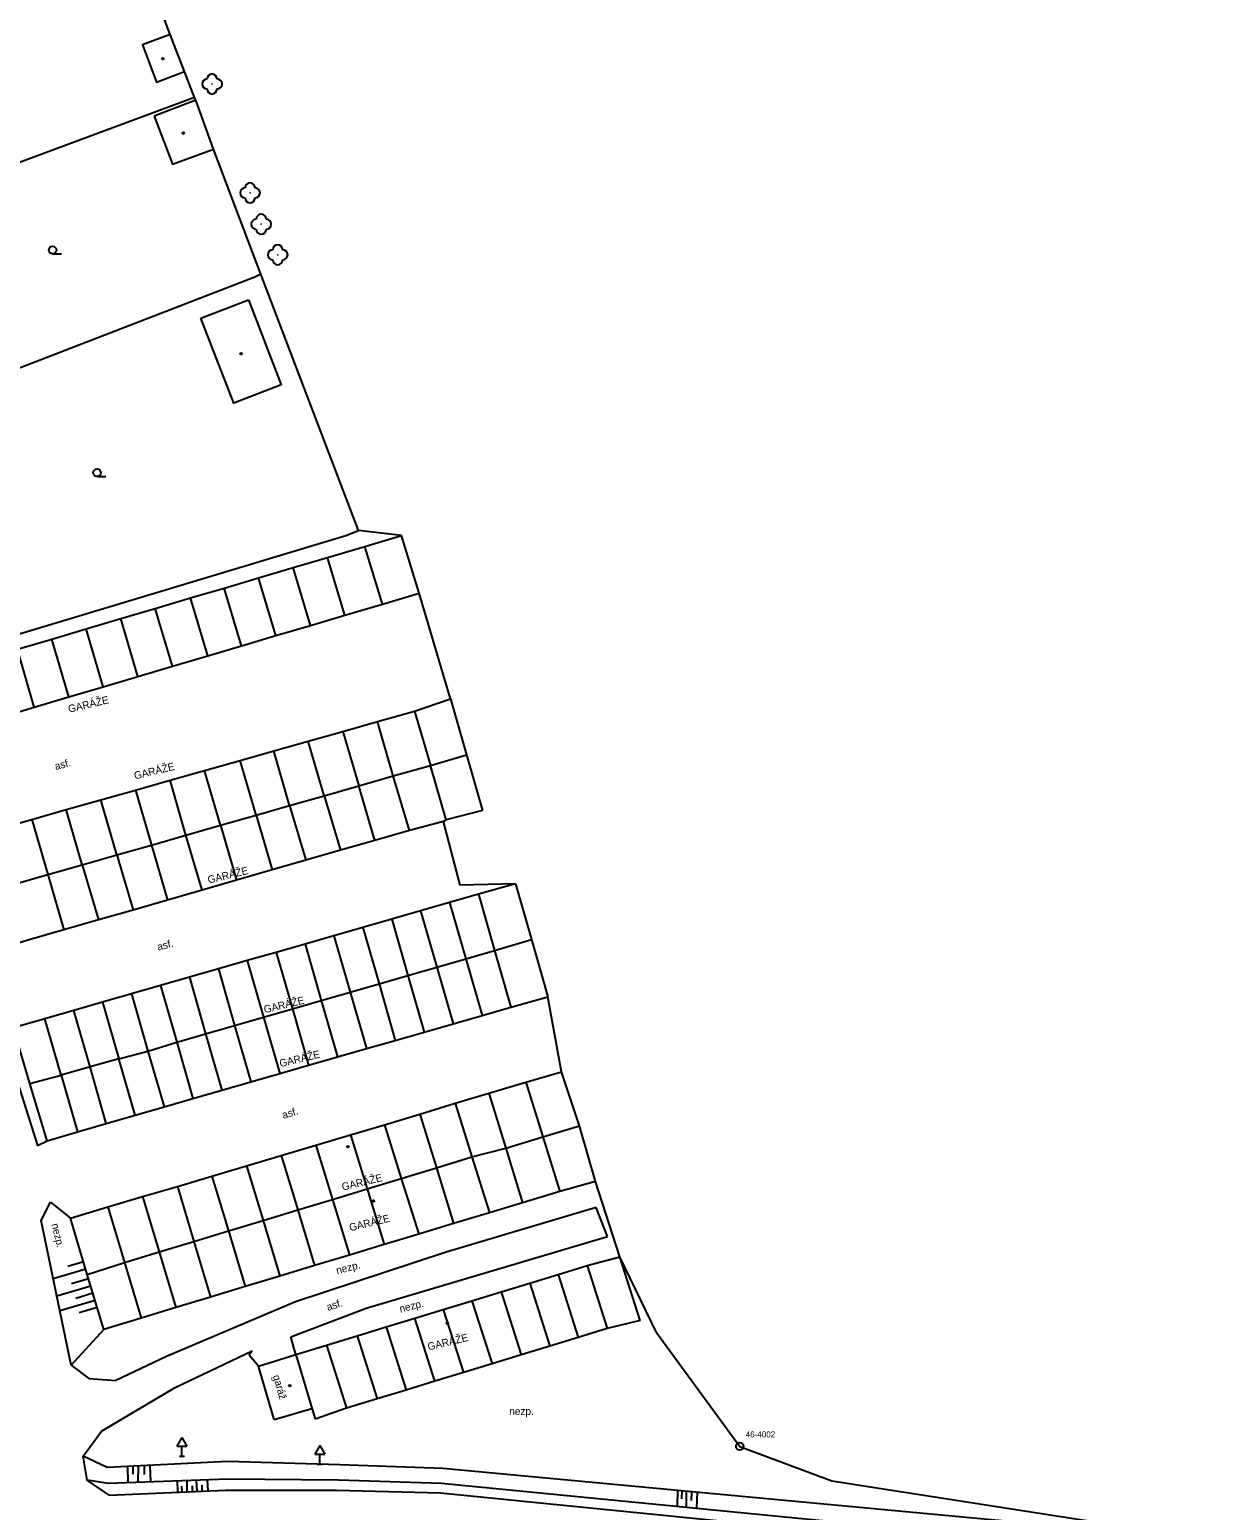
# Model space of a CAD drawing. Extents: x -794191 to -788944, y -1117087 to -1105044.
# Drawn here: x -790999.7 to -790880.9, y -1110242.2 to -1110094.4 of the extents above; entities that cross this region are included whole.
import ezdxf

# ---------------------------------------------------------------- set-up
doc = ezdxf.new("R2010")
doc.units = 0
for name, color, linetype in [('Doplňkové značky', 7, 'Continuous'), ('Hranice - ploty_ zdi', 7, 'Continuous'), ('Komunikace', 7, 'Continuous'), ('Pomocné popisy', 7, 'Continuous'), ('Popisy budov', 7, 'Continuous'), ('Stavební objekty', 7, 'Continuous'), ('temporary_level_1', 7, 'Continuous'), ('Výškopis', 7, 'Continuous'), ('Zeleň', 7, 'Continuous'), ('Značky druhů budov', 7, 'Continuous'), ('Značky druhů pozemků', 7, 'Continuous')]:
    doc.layers.add(name, color=color, linetype=linetype)

msp = doc.modelspace()

# ---------------------------------------------------------------- linework, layer by layer
at = {"layer": 'Doplňkové značky'}
for p, q in [((-790984.47, -1110234.944), (-790984.97, -1110235.81)), ((-790984.97, -1110235.81), (-790983.97, -1110235.81)), ((-790984.47, -1110234.944), (-790983.97, -1110235.81)), ((-790984.47, -1110236.81), (-790984.47, -1110235.81)), ((-790970.72, -1110235.714), (-790971.22, -1110236.58)), ((-790970.72, -1110235.714), (-790970.22, -1110236.58)), ((-790984.72, -1110236.81), (-790984.22, -1110236.81)), ((-790971.22, -1110236.58), (-790970.22, -1110236.58)), ((-790970.97, -1110237.58), (-790970.47, -1110237.58)), ((-790970.72, -1110237.58), (-790970.72, -1110236.58))]:
    msp.add_line(p, q, dxfattribs=at)
at = {"layer": 'Hranice - ploty_ zdi'}
for p, q in [((-790983.21, -1110101.21), (-790984.22, -1110098.62)), ((-790976.59, -1110118.85), (-790981.3, -1110106.37)), ((-790977.19, -1110119.14), (-791019.02, -1110135.32)), ((-791012.69, -1110158.34), (-790968.12, -1110144.93))]:
    msp.add_line(p, q, dxfattribs=at)
for points in [[(-790985.63, -1110094.92), (-790989.88, -1110083.62), (-790994.71, -1110071.51)], [(-790983.07, -1110101.48), (-790983.21, -1110101.21), (-791026.02, -1110117.13)], [(-790968.12, -1110144.93), (-790966.85, -1110144.44), (-790976.59, -1110118.85), (-790977.19, -1110119.14)]]:
    msp.add_lwpolyline(points, dxfattribs=at)
at = {"layer": 'Komunikace'}
for p, q in [((-790998.51, -1110213.28), (-790997.58, -1110211.45)), ((-790997.58, -1110211.45), (-790995.57, -1110213.04)), ((-790943.14, -1110211.99), (-790958.09, -1110216.43)), ((-790942.02, -1110214.88), (-790943.14, -1110211.99)), ((-790995.5, -1110227.72), (-790998.51, -1110213.28)), ((-790966.07, -1110222.04), (-790942.02, -1110214.88)), ((-790958.09, -1110216.43), (-790973.15, -1110221.4)), ((-790973.15, -1110221.4), (-790985.99, -1110226.86)), ((-790973.6, -1110224.88), (-790966.07, -1110222.04)), ((-790973.09, -1110226.64), (-790973.6, -1110224.88)), ((-790985.99, -1110226.86), (-790991.07, -1110229.25)), ((-790985.13, -1110229.94), (-790977.47, -1110226.29)), ((-790977.47, -1110226.29), (-790977.74, -1110226.71)), ((-790976.84, -1110227.83), (-790977.74, -1110226.71)), ((-790995.5, -1110227.72), (-790993.76, -1110229.05)), ((-790993.76, -1110229.05), (-790991.07, -1110229.25)), ((-790992.48, -1110234.29), (-790985.13, -1110229.94)), ((-790994.33, -1110236.78), (-790992.48, -1110234.29)), ((-790991.72, -1110240.67), (-790980.08, -1110240.18)), ((-790980.08, -1110240.18), (-790969.03, -1110240.19)), ((-790969.03, -1110240.19), (-790958.66, -1110240.45))]:
    msp.add_line(p, q, dxfattribs=at)
for points in [[(-791001.25, -1110194.05), (-791002.43, -1110194.51), (-790998.88, -1110205.78), (-790997.91, -1110205.32)], [(-790991.72, -1110240.67), (-790993.93, -1110239.18), (-790994.33, -1110236.78)], [(-790958.66, -1110240.45), (-790881.02, -1110248.25), (-790877.27, -1110248.6)]]:
    msp.add_lwpolyline(points, dxfattribs=at)
at = {"layer": 'Stavební objekty'}
for p, q in [((-790983.07, -1110101.48), (-790987.23, -1110103.07)), ((-790982.57, -1110123.25), (-790977.83, -1110121.42)), ((-790957.68, -1110161.23), (-790956.09, -1110166.8)), ((-790963.38, -1110168.92), (-790964.97, -1110163.49)), ((-790961.25, -1110162.44), (-790959.68, -1110167.86)), ((-790968.41, -1110164.47), (-790966.82, -1110169.9)), ((-790973.72, -1110171.87), (-790975.31, -1110166.42)), ((-790970.27, -1110170.89), (-790971.86, -1110165.44)), ((-790977.07, -1110172.83), (-790978.67, -1110167.37)), ((-790956.09, -1110166.8), (-790954.49, -1110172.38)), ((-790984.06, -1110174.82), (-790985.65, -1110169.35)), ((-790980.61, -1110173.84), (-790982.21, -1110168.38)), ((-790989.1, -1110170.33), (-790987.5, -1110175.81)), ((-790970.27, -1110170.89), (-790966.82, -1110169.9)), ((-790994.4, -1110177.78), (-790996, -1110172.28)), ((-790990.94, -1110176.79), (-790992.55, -1110171.3)), ((-790954.49, -1110172.38), (-790958.1, -1110173.3)), ((-790999.45, -1110173.26), (-790997.85, -1110178.76)), ((-790987.5, -1110175.81), (-790984.06, -1110174.82)), ((-790951.2, -1110179.67), (-790949.6, -1110185.24)), ((-790969.3, -1110184.86), (-790967.68, -1110190.49)), ((-790949.6, -1110185.24), (-790947.96, -1110190.97)), ((-790961.92, -1110188.83), (-790960.29, -1110194.48)), ((-790996.51, -1110198.78), (-790998.13, -1110193.15)), ((-790999.62, -1110199.61), (-791001.25, -1110194.05)), ((-790997.91, -1110205.32), (-790999.62, -1110199.61)), ((-790993.9, -1110218.66), (-790995.57, -1110213.04)), ((-790944.03, -1110217.78), (-790940.79, -1110216.91)), ((-790938.74, -1110223.25), (-790940.79, -1110216.91)), ((-790992.26, -1110224.17), (-790993.9, -1110218.66)), ((-790964.1, -1110223.9), (-790961.23, -1110223.02)), ((-790976.84, -1110227.83), (-790973.09, -1110226.64)), ((-790973.09, -1110226.64), (-790971.18, -1110233.1)), ((-790975.27, -1110233.15), (-790976.84, -1110227.83)), ((-790975.27, -1110233.15), (-790971.5, -1110232.03))]:
    msp.add_line(p, q, dxfattribs=at)
msp.add_lwpolyline([(-790985.63, -1110094.92), (-790988.4, -1110095.98), (-790986.99, -1110099.68), (-790984.22, -1110098.62)], close=True, dxfattribs=at)
for points in [[(-790987.23, -1110103.07), (-790985.42, -1110107.87), (-790981.3, -1110106.37), (-790983.07, -1110101.48)], [(-790977.83, -1110121.42), (-790974.55, -1110129.88), (-790979.3, -1110131.71), (-790982.57, -1110123.25)], [(-791011.58, -1110159.42), (-791007.76, -1110158.32), (-791004.32, -1110157.3), (-791000.88, -1110156.28), (-790997.44, -1110155.26), (-790994.01, -1110154.24), (-790990.57, -1110153.22), (-790987.13, -1110152.21), (-790983.6, -1110151.16), (-790980.25, -1110150.17), (-790976.81, -1110149.15), (-790973.37, -1110148.13), (-790969.94, -1110147.11), (-790966.22, -1110146.01), (-790962.55, -1110144.92)], [(-790964.47, -1110151.78), (-790960.79, -1110150.69), (-790962.55, -1110144.92)], [(-790971.64, -1110153.9), (-790968.2, -1110152.88), (-790969.94, -1110147.11)], [(-790968.2, -1110152.88), (-790964.47, -1110151.78), (-790966.22, -1110146.01)], [(-790975.09, -1110154.92), (-790971.64, -1110153.9), (-790973.37, -1110148.13)], [(-790981.88, -1110156.93), (-790978.53, -1110155.94), (-790980.25, -1110150.17)], [(-790978.53, -1110155.94), (-790975.09, -1110154.92), (-790976.81, -1110149.15)], [(-790985.42, -1110157.98), (-790981.88, -1110156.93), (-790983.6, -1110151.16)], [(-790992.31, -1110160.02), (-790988.87, -1110159), (-790990.57, -1110153.22)], [(-790988.87, -1110159), (-790985.42, -1110157.98), (-790987.13, -1110152.21)], [(-790995.75, -1110161.04), (-790992.31, -1110160.02), (-790994.01, -1110154.24)], [(-791002.64, -1110163.08), (-790999.19, -1110162.06), (-791000.88, -1110156.28)], [(-790999.19, -1110162.06), (-790995.75, -1110161.04), (-790997.44, -1110155.26)], [(-790964.97, -1110163.49), (-790961.25, -1110162.44), (-790957.68, -1110161.23)], [(-790985.65, -1110169.35), (-790982.21, -1110168.38), (-790978.67, -1110167.37), (-790975.31, -1110166.42), (-790971.86, -1110165.44), (-790968.41, -1110164.47), (-790964.97, -1110163.49)], [(-790961.77, -1110174.36), (-790963.38, -1110168.92), (-790959.68, -1110167.86)], [(-790958.1, -1110173.3), (-790959.68, -1110167.86), (-790956.09, -1110166.8)], [(-791006.76, -1110175.28), (-791002.9, -1110174.23), (-790999.45, -1110173.26), (-790996, -1110172.28), (-790992.55, -1110171.3), (-790989.1, -1110170.33), (-790985.65, -1110169.35)], [(-790965.21, -1110175.35), (-790966.82, -1110169.9), (-790963.38, -1110168.92)], [(-790973.72, -1110171.87), (-790970.27, -1110170.89), (-790968.66, -1110176.34)], [(-790977.07, -1110172.83), (-790973.72, -1110171.87), (-790972.11, -1110177.33)], [(-790958.1, -1110173.3), (-790958.36, -1110173.46), (-790961.77, -1110174.36), (-790965.21, -1110175.35), (-790968.66, -1110176.34), (-790972.11, -1110177.33), (-790975.46, -1110178.3), (-790979.01, -1110179.32), (-790982.45, -1110180.31), (-790985.9, -1110181.31), (-790989.34, -1110182.3), (-790992.79, -1110183.29), (-790996.24, -1110184.28), (-790999.69, -1110185.28), (-791003.47, -1110186.39)], [(-790982.45, -1110180.31), (-790984.06, -1110174.82), (-790980.61, -1110173.84), (-790979.01, -1110179.32)], [(-790980.61, -1110173.84), (-790977.07, -1110172.83), (-790975.46, -1110178.3)], [(-791002.9, -1110174.23), (-791001.3, -1110179.75), (-790997.85, -1110178.76), (-790996.24, -1110184.28)], [(-790994.4, -1110177.78), (-790990.94, -1110176.79), (-790989.34, -1110182.3)], [(-790990.94, -1110176.79), (-790987.5, -1110175.81), (-790985.9, -1110181.31)], [(-790997.85, -1110178.76), (-790994.4, -1110177.78), (-790992.79, -1110183.29)], [(-790951.2, -1110179.67), (-790954.89, -1110180.72), (-790957.77, -1110181.54), (-790960.65, -1110182.37), (-790963.54, -1110183.2), (-790966.42, -1110184.03), (-790969.3, -1110184.86), (-790972.18, -1110185.69), (-790975.07, -1110186.52), (-790977.95, -1110187.35), (-790980.83, -1110188.18), (-790983.72, -1110189.01), (-790986.6, -1110189.84), (-790989.48, -1110190.67), (-790992.37, -1110191.5), (-790995.25, -1110192.32), (-790998.13, -1110193.15), (-791001.25, -1110194.05)], [(-790954.89, -1110180.72), (-790953.27, -1110186.35), (-790949.6, -1110185.24)], [(-790960.65, -1110182.37), (-790959.03, -1110188.01), (-790956.15, -1110187.18), (-790954.53, -1110192.82)], [(-790957.77, -1110181.54), (-790956.15, -1110187.18), (-790953.27, -1110186.35), (-790951.64, -1110191.99)], [(-790966.42, -1110184.03), (-790964.8, -1110189.66), (-790961.92, -1110188.83)], [(-790963.54, -1110183.2), (-790961.92, -1110188.83), (-790959.03, -1110188.01), (-790957.41, -1110193.65)], [(-790972.18, -1110185.69), (-790970.57, -1110191.32), (-790967.68, -1110190.49), (-790966.06, -1110196.13)], [(-790977.95, -1110187.35), (-790976.33, -1110192.98), (-790973.45, -1110192.15), (-790971.83, -1110197.79)], [(-790975.07, -1110186.52), (-790973.45, -1110192.15), (-790970.57, -1110191.32), (-790968.94, -1110196.96)], [(-790980.83, -1110188.18), (-790979.21, -1110193.81), (-790976.33, -1110192.98), (-790974.71, -1110198.62)], [(-790986.6, -1110189.84), (-790984.98, -1110195.47), (-790982.1, -1110194.64), (-790980.48, -1110200.28)], [(-790983.72, -1110189.01), (-790982.1, -1110194.64), (-790979.21, -1110193.81), (-790977.59, -1110199.45)], [(-790967.68, -1110190.49), (-790964.8, -1110189.66), (-790963.18, -1110195.31)], [(-790997.91, -1110205.32), (-790994.89, -1110204.43), (-790992.01, -1110203.6), (-790989.12, -1110202.77), (-790986.24, -1110201.94), (-790983.36, -1110201.11), (-790980.48, -1110200.28), (-790977.59, -1110199.45), (-790974.71, -1110198.62), (-790971.83, -1110197.79), (-790968.94, -1110196.96), (-790966.06, -1110196.13), (-790963.18, -1110195.31), (-790960.29, -1110194.48), (-790957.41, -1110193.65), (-790954.53, -1110192.82), (-790951.64, -1110191.99), (-790947.96, -1110190.97)], [(-790992.37, -1110191.5), (-790990.75, -1110197.13), (-790987.86, -1110196.38), (-790986.24, -1110201.94)], [(-790989.48, -1110190.67), (-790987.86, -1110196.38), (-790984.98, -1110195.47), (-790983.36, -1110201.11)], [(-790989.12, -1110202.77), (-790990.75, -1110197.13), (-790993.63, -1110197.96), (-790995.25, -1110192.32)], [(-790999.62, -1110199.61), (-790996.51, -1110198.78), (-790994.89, -1110204.43)], [(-790992.01, -1110203.6), (-790993.63, -1110197.96), (-790996.51, -1110198.78)], [(-790981.47, -1110208.84), (-790978.01, -1110207.82), (-790974.55, -1110206.79), (-790971.1, -1110205.76), (-790967.64, -1110204.73), (-790964.27, -1110203.73), (-790960.72, -1110202.68), (-790957.22, -1110201.58), (-790953.86, -1110200.58), (-790950.15, -1110199.47), (-790946.59, -1110198.44)], [(-790943.2, -1110209.38), (-790944.82, -1110203.84), (-790946.59, -1110198.44)], [(-790953.86, -1110200.58), (-790952.17, -1110206.05), (-790948.46, -1110204.94), (-790946.77, -1110210.38)], [(-790950.15, -1110199.47), (-790948.46, -1110204.94), (-790944.82, -1110203.84)], [(-790957.22, -1110201.58), (-790955.54, -1110206.93), (-790952.17, -1110206.05), (-790950.49, -1110211.51)], [(-790960.72, -1110202.68), (-790959.06, -1110208.01), (-790955.54, -1110206.93), (-790953.8, -1110212.51)], [(-790967.64, -1110204.73), (-790965.99, -1110210.12), (-790962.59, -1110209.08), (-790960.84, -1110214.64)], [(-790964.27, -1110203.73), (-790962.59, -1110209.08), (-790959.06, -1110208.01), (-790957.37, -1110213.59)], [(-790971.1, -1110205.76), (-790969.45, -1110211.17), (-790965.99, -1110210.12), (-790964.3, -1110215.69)], [(-790978.01, -1110207.82), (-790976.37, -1110213.27), (-790972.91, -1110212.22), (-790971.23, -1110217.78)], [(-790974.55, -1110206.79), (-790972.91, -1110212.22), (-790969.45, -1110211.17), (-790967.76, -1110216.74)], [(-790995.57, -1110213.04), (-790991.84, -1110211.93), (-790988.38, -1110210.9), (-790984.92, -1110209.87), (-790981.47, -1110208.84)], [(-790981.47, -1110208.84), (-790979.83, -1110214.32), (-790976.37, -1110213.27), (-790974.7, -1110218.83)], [(-790943.2, -1110209.38), (-790946.77, -1110210.38), (-790950.49, -1110211.51), (-790953.8, -1110212.51), (-790957.37, -1110213.59)], [(-790988.38, -1110210.9), (-790986.73, -1110216.41), (-790983.27, -1110215.36), (-790981.62, -1110220.93)], [(-790984.92, -1110209.87), (-790983.27, -1110215.36), (-790979.83, -1110214.32), (-790978.15, -1110219.88)], [(-790991.84, -1110211.93), (-790990.19, -1110217.46), (-790986.73, -1110216.41), (-790985.08, -1110221.97)], [(-790957.37, -1110213.59), (-790960.84, -1110214.64), (-790964.3, -1110215.69), (-790967.76, -1110216.74), (-790971.23, -1110217.78), (-790974.7, -1110218.83), (-790978.15, -1110219.88), (-790981.62, -1110220.93), (-790985.08, -1110221.97), (-790988.54, -1110223.02), (-790992.26, -1110224.17)], [(-790993.9, -1110218.66), (-790990.19, -1110217.46), (-790988.54, -1110223.02)], [(-790946.94, -1110218.67), (-790944.03, -1110217.78), (-790942.03, -1110224.05)], [(-790952.63, -1110220.4), (-790949.76, -1110219.53), (-790947.77, -1110225.81)], [(-790949.76, -1110219.53), (-790946.94, -1110218.67), (-790944.95, -1110224.95)], [(-790958.39, -1110222.16), (-790955.53, -1110221.28), (-790953.53, -1110227.57)], [(-790955.53, -1110221.28), (-790952.63, -1110220.4), (-790950.64, -1110226.69)], [(-790959.24, -1110229.32), (-790961.23, -1110223.02), (-790958.39, -1110222.16), (-790956.39, -1110228.45)], [(-790938.74, -1110223.25), (-790942.03, -1110224.05), (-790944.95, -1110224.95), (-790947.77, -1110225.81), (-790950.64, -1110226.69), (-790953.53, -1110227.57), (-790956.39, -1110228.45), (-790959.24, -1110229.32), (-790962.11, -1110230.2), (-790965, -1110231.08), (-790968.05, -1110232.02), (-790971.18, -1110233.1)], [(-790966.99, -1110224.78), (-790964.1, -1110223.9), (-790962.11, -1110230.2)], [(-790973.09, -1110226.64), (-790970.04, -1110225.71), (-790968.05, -1110232.02)], [(-790970.04, -1110225.71), (-790966.99, -1110224.78), (-790965, -1110231.08)]]:
    msp.add_lwpolyline(points, dxfattribs=at)
at = {"layer": 'temporary_level_1'}
for radius in [0.375, 0.0005]:
    msp.add_circle((-790928.82, -1110235.82), radius, dxfattribs=at)
at = {"layer": 'Výškopis'}
for p, q in [((-790994.06, -1110218.12), (-790997.3, -1110219.09)), ((-790994.27, -1110217.4), (-790995.83, -1110217.87)), ((-790993.56, -1110219.82), (-790996.94, -1110220.82)), ((-790993.77, -1110219.1), (-790995.49, -1110219.61)), ((-790993.13, -1110221.25), (-790996.63, -1110222.3)), ((-790993.34, -1110220.54), (-790995.06, -1110221.05)), ((-790992.91, -1110221.97), (-790994.7, -1110222.5)), ((-790995.5, -1110227.72), (-790992.26, -1110224.17)), ((-790968.7, -1110237.66), (-790979.91, -1110237.34)), ((-790989.84, -1110239.45), (-790989.86, -1110237.82)), ((-790989.35, -1110237.8), (-790989.35, -1110238.59)), ((-790988.83, -1110239.41), (-790988.78, -1110237.77)), ((-790988.24, -1110237.74), (-790988.24, -1110238.63)), ((-790987.56, -1110239.37), (-790987.64, -1110237.71)), ((-790968.84, -1110239.18), (-790979.88, -1110239.08)), ((-790958.43, -1110238.02), (-790968.7, -1110237.66)), ((-790881.01, -1110245.27), (-790958.43, -1110238.02)), ((-790984.95, -1110239.27), (-790984.89, -1110240.38)), ((-790984.43, -1110240.36), (-790984.47, -1110239.8)), ((-790983.94, -1110240.34), (-790983.94, -1110239.23)), ((-790983.4, -1110240.32), (-790983.42, -1110239.74)), ((-790983.03, -1110239.2), (-790982.96, -1110240.3)), ((-790982.43, -1110240.28), (-790982.46, -1110239.7)), ((-790981.93, -1110239.15), (-790981.87, -1110240.26)), ((-790958.58, -1110239.51), (-790968.84, -1110239.18)), ((-790935.03, -1110240.21), (-790935.08, -1110241.82)), ((-790934.61, -1110240.25), (-790934.62, -1110241.04)), ((-790934.15, -1110240.29), (-790934.15, -1110241.91)), ((-790933.62, -1110240.34), (-790933.66, -1110241.21)), ((-790933.08, -1110240.39), (-790933.15, -1110242))]:
    msp.add_line(p, q, dxfattribs=at)
for points in [[(-790979.91, -1110237.34), (-790991.93, -1110237.92), (-790994.33, -1110236.78)], [(-790979.88, -1110239.08), (-790991.81, -1110239.53), (-790993.93, -1110239.18)], [(-790876.97, -1110247.52), (-790881.23, -1110247.1), (-790958.58, -1110239.51)]]:
    msp.add_lwpolyline(points, dxfattribs=at)
at = {"layer": 'Zeleň'}
for p, q in [((-790962.55, -1110144.92), (-790966.85, -1110144.44)), ((-790957.68, -1110161.23), (-790960.79, -1110150.69)), ((-790951.2, -1110179.67), (-790956.72, -1110179.83)), ((-790946.59, -1110198.44), (-790947.96, -1110190.97)), ((-790940.79, -1110216.91), (-790943.2, -1110209.38)), ((-790937.14, -1110224.45), (-790940.79, -1110216.91))]:
    msp.add_line(p, q, dxfattribs=at)
for points in [[(-790956.72, -1110179.83), (-790958.36, -1110173.46)], [(-790937.14, -1110224.45), (-790928.82, -1110235.82), (-790919.63, -1110239.24), (-790881.01, -1110245.27)]]:
    msp.add_lwpolyline(points, dxfattribs=at)
for centre in [(-790981.46, -1110099.87), (-790977.67, -1110110.74), (-790976.55, -1110113.87), (-790974.91, -1110116.91)]:
    msp.add_circle(centre, 0.0005, dxfattribs=at)
for centre, start, end in [((-790981.96, -1110099.87), 89.99999, 269.99999), ((-790981.46, -1110099.37), 0, 179.99999), ((-790980.96, -1110099.87), 270, 89.99999), ((-790981.46, -1110100.37), 179.99999, 359.99999), ((-790978.17, -1110110.74), 89.99999, 269.99999), ((-790977.67, -1110110.24), 0, 179.99999), ((-790977.17, -1110110.74), 270, 89.99999), ((-790977.67, -1110111.24), 179.99999, 359.99999), ((-790977.05, -1110113.87), 89.99999, 269.99999), ((-790976.55, -1110113.37), 0, 179.99999), ((-790976.05, -1110113.87), 270, 89.99999), ((-790976.55, -1110114.37), 179.99999, 359.99999), ((-790975.41, -1110116.91), 89.99999, 269.99999), ((-790974.91, -1110116.41), 0, 179.99999), ((-790974.41, -1110116.91), 270, 89.99999), ((-790974.91, -1110117.41), 179.99999, 359.99999)]:
    msp.add_arc(centre, 0.5, start, end, dxfattribs=at)
at = {"layer": 'Značky druhů budov'}
for centre in [(-790986.36, -1110097.34), (-790984.32, -1110104.78), (-790978.56, -1110126.78), (-790967.91, -1110205.91), (-790965.35, -1110211.33), (-790957.99, -1110223.52), (-790973.71, -1110229.76)]:
    msp.add_circle(centre, 0.0875, dxfattribs=at)
at = {"layer": 'Značky druhů pozemků'}
for p, q in [((-790997.36, -1110116.815), (-790996.485, -1110116.815)), ((-790992.93, -1110139.035), (-790992.055, -1110139.035))]:
    msp.add_line(p, q, dxfattribs=at)
for centre in [(-790997.36, -1110116.44), (-790992.93, -1110138.66)]:
    msp.add_circle(centre, 0.375, dxfattribs=at)

# ---------------------------------------------------------------- texts
at = {"layer": 'Pomocné popisy'}
for s, rotation, p in [('asf.', 14.73405, (-790997.051, -1110168.337)), ('asf.', 14.75783, (-790986.824, -1110186.354)), ('asf.', 16.84066, (-790974.346, -1110203.14)), ('nezp.', 283.43482, (-790997.48, -1110213.66)), ('nezp.', 14.28511, (-790968.975, -1110218.637)), ('asf.', 18.6941, (-790969.894, -1110222.312)), ('nezp.', 14.28511, (-790962.665, -1110222.477))]:
    msp.add_text(s, height=0.75, rotation=rotation, dxfattribs=at).set_placement(p)
msp.add_text('nezp.', height=0.75, dxfattribs=at).set_placement((-790951.814, -1110232.68))
at = {"layer": 'Popisy budov'}
for s, rotation, p in [('GARÁŽE', 13.58071, (-790995.71, -1110162.62)), ('GARÁŽE', 13.58071, (-790989.14, -1110169.27)), ('GARÁŽE', 13.58071, (-790981.8, -1110179.66)), ('GARÁŽE', 13.58071, (-790976.2, -1110192.6)), ('GARÁŽE', 13.58071, (-790974.64, -1110197.98)), ('GARÁŽE', 13.58071, (-790968.42, -1110210.3)), ('GARÁŽE', 13.58071, (-790967.68, -1110214.36)), ('GARÁŽE', 13.58071, (-790959.86, -1110226.25)), ('garáž', 286.13819, (-790975.399, -1110228.801))]:
    msp.add_text(s, height=0.75, rotation=rotation, dxfattribs=at).set_placement(p)
at = {"layer": 'temporary_level_1'}
msp.add_text('46-4002', height=0.6, dxfattribs=at).set_placement((-790928.23, -1110234.92))

doc.saveas('drawing.dxf')
